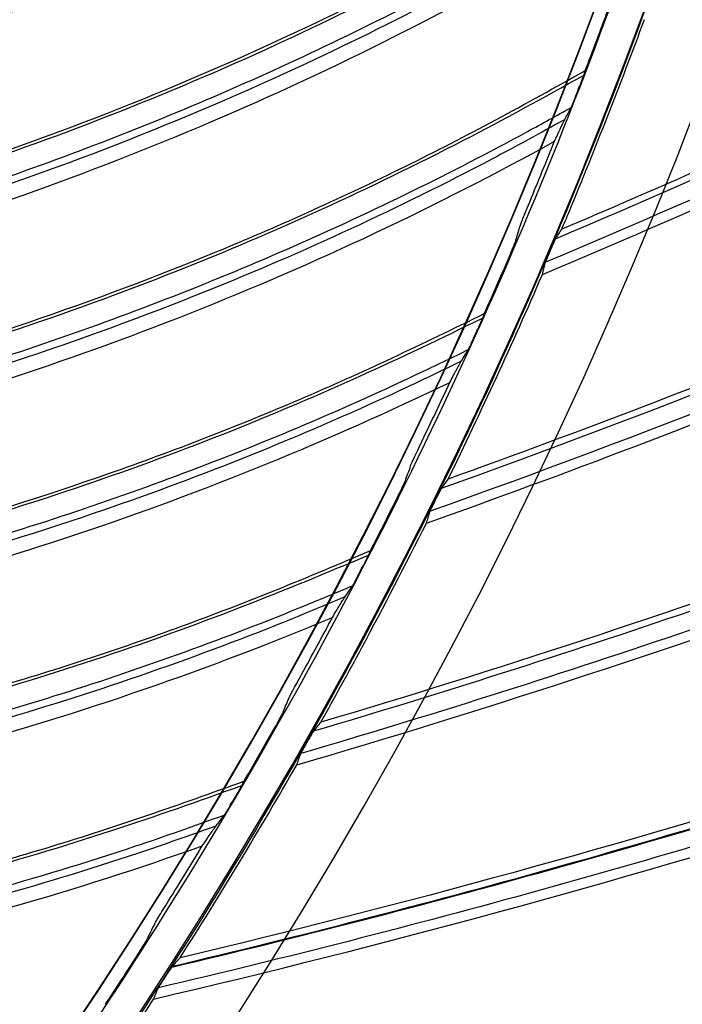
# Model space of a CAD drawing. Header units: centimetres. Extents: x 8435 to 34224, y 15581 to 23928.
# Tile 284 of 656: x 14735.24 to 14739.19, y 23612.09 to 23617.95. Entities that reach past the tile are written whole.
import ezdxf

# ---------------------------------------------------------------- set-up
doc = ezdxf.new("R2010")
doc.units = ezdxf.units.CM
doc.header["$LTSCALE"] = 0.2
doc.layers.add('1', color=7, linetype='Continuous', true_color=0xffffff)

# ---------------------------------------------------------------- blocks, each defined once
blk = doc.blocks.new('A$C992146fe')
at = {"layer": '1', "color": 0, "linetype": 'Continuous', "extrusion": (0, 0, -1)}
for radius in [59.146, 58.16, 57.606, 57.6]:
    blk.add_circle((-566.677, 326.301), radius, dxfattribs=at)
at = {"layer": '1', "color": 0, "linetype": 'Continuous'}
for centre, radius, start, end in [((575.15, 410.208), 115.75, 292.9392, 296.21606), ((579.841, 409.599), 115.75, 289.72483, 293.65494), ((584.491, 408.729), 115.75, 286.51065, 291.16507), ((584.491, 408.729), 115.962, 286.40185, 291.04816), ((566.657, 326.301), 65.216, 289.16485, 336.05151), ((589.085, 407.599), 115.759, 283.29133, 287.90484), ((589.085, 407.599), 115.75, 283.29637, 287.90484)]:
    blk.add_arc(centre, radius, start, end, dxfattribs=at)
at = {"layer": '1', "color": 0, "linetype": 'Continuous', "extrusion": (0, 0, -1)}
for centre, start, end in [((-575.15, 410.208), 243.82628, 247.16961), ((-579.841, 409.599), 246.38191, 250.38396), ((-589.085, 407.599), 252.19518, 256.81244)]:
    blk.add_arc(centre, 115.962, start, end, dxfattribs=at)
at = {"layer": '1', "color": 0, "linetype": 'Continuous'}
for centre, major_axis, ratio, start_param, end_param in [((566.707, 326.416), (26.015, 59.775), 0.999998, 4.477685, 4.704758), ((566.642, 326.266), (25.855, 59.409), 1, 4.479884, 4.657565)]:
    blk.add_ellipse(centre, major_axis=major_axis, ratio=ratio, start_param=start_param, end_param=end_param, dxfattribs=at)
for points, knots in [([(624.857, 326.301), (624.857, 328.223), (624.762, 330.138), (624.383, 333.958), (624.098, 335.86), (622.977, 341.462), (621.873, 345.087), (619.685, 350.361), (618.862, 352.1), (617.053, 355.475), (616.072, 357.106), (612.907, 361.834), (610.5, 364.768), (606.433, 368.83), (605.008, 370.119), (602.065, 372.53), (600.541, 373.658), (597.389, 375.762), (595.761, 376.737), (592.4, 378.533), (590.656, 379.357), (585.357, 381.547), (581.728, 382.644), (574.279, 384.124), (570.423, 384.503), (562.822, 384.498), (559.05, 384.127), (553.436, 383.011), (551.564, 382.542), (547.912, 381.432), (546.124, 380.791), (540.872, 378.614), (537.512, 376.823), (531.127, 372.556), (528.194, 370.144), (524.172, 366.123), (522.894, 364.715), (520.468, 361.762), (519.32, 360.213), (516.144, 355.459), (514.358, 352.117), (512.171, 346.846), (511.523, 345.038), (510.409, 341.37), (509.947, 339.523), (508.836, 333.94), (508.46, 330.166), (508.456, 324.423), (508.55, 322.501), (508.923, 318.712), (509.201, 316.836), (509.938, 313.119), (510.397, 311.278), (511.5, 307.633), (512.147, 305.818), (514.341, 300.515), (516.129, 297.171), (519.287, 292.434), (520.42, 290.902), (522.851, 287.935), (524.139, 286.513), (528.17, 282.478), (531.097, 280.071), (535.849, 276.887), (537.503, 275.893), (540.87, 274.09), (542.588, 273.277), (547.839, 271.097), (551.472, 269.985), (559.009, 268.478), (562.79, 268.106), (568.476, 268.098), (570.374, 268.188), (574.175, 268.557), (576.084, 268.838), (581.697, 269.948), (585.325, 271.045), (590.597, 273.218), (592.332, 274.034), (595.718, 275.839), (597.353, 276.817), (602.091, 279.975), (605.028, 282.374), (609.092, 286.424), (610.388, 287.85), (612.809, 290.791), (613.941, 292.314), (616.051, 295.461), (617.029, 297.086), (618.83, 300.439), (619.656, 302.175), (621.864, 307.483), (622.973, 311.125), (624.099, 316.741), (624.384, 318.646), (624.762, 322.463), (624.857, 324.379), (624.857, 326.301)], [0, 0, 0, 0, 0.015625, 0.015625, 0.03125, 0.03125, 0.0625, 0.0625, 0.078125, 0.078125, 0.09375, 0.09375, 0.125, 0.125, 0.140625, 0.140625, 0.15625, 0.15625, 0.171875, 0.171875, 0.1875, 0.1875, 0.21875, 0.21875, 0.25, 0.25, 0.28125, 0.28125, 0.296875, 0.296875, 0.3125, 0.3125, 0.34375, 0.34375, 0.375, 0.375, 0.390625, 0.390625, 0.40625, 0.40625, 0.4375, 0.4375, 0.453125, 0.453125, 0.46875, 0.46875, 0.5, 0.5, 0.515625, 0.515625, 0.53125, 0.53125, 0.546875, 0.546875, 0.5625, 0.5625, 0.59375, 0.59375, 0.609375, 0.609375, 0.625, 0.625, 0.65625, 0.65625, 0.671875, 0.671875, 0.6875, 0.6875, 0.71875, 0.71875, 0.75, 0.75, 0.765625, 0.765625, 0.78125, 0.78125, 0.8125, 0.8125, 0.828125, 0.828125, 0.84375, 0.84375, 0.875, 0.875, 0.890625, 0.890625, 0.90625, 0.90625, 0.921875, 0.921875, 0.9375, 0.9375, 0.96875, 0.96875, 0.984375, 0.984375, 1, 1, 1, 1]), ([(624.457, 326.301), (624.457, 324.392), (624.363, 322.49), (623.987, 318.698), (623.704, 316.807), (622.586, 311.229), (621.485, 307.612), (619.292, 302.341), (618.472, 300.616), (616.683, 297.287), (615.712, 295.673), (613.616, 292.547), (612.491, 291.035), (610.088, 288.114), (608.801, 286.698), (604.764, 282.676), (601.848, 280.293), (597.142, 277.157), (595.518, 276.185), (592.155, 274.394), (590.433, 273.583), (585.196, 271.424), (581.593, 270.335), (576.02, 269.233), (574.124, 268.954), (570.349, 268.587), (568.464, 268.498), (562.817, 268.506), (559.061, 268.875), (551.576, 270.373), (547.969, 271.476), (542.753, 273.642), (541.048, 274.449), (537.703, 276.24), (536.061, 277.227), (531.341, 280.388), (528.434, 282.779), (524.431, 286.787), (523.152, 288.199), (520.738, 291.145), (519.613, 292.667), (516.476, 297.371), (514.701, 300.693), (512.522, 305.959), (511.879, 307.761), (510.784, 311.382), (510.328, 313.21), (509.596, 316.901), (509.32, 318.764), (508.95, 322.527), (508.856, 324.436), (508.86, 330.139), (509.234, 333.888), (510.337, 339.432), (510.796, 341.267), (511.902, 344.909), (512.546, 346.705), (514.717, 351.939), (516.491, 355.258), (519.645, 359.98), (520.786, 361.518), (523.195, 364.451), (524.464, 365.849), (528.459, 369.842), (531.371, 372.238), (537.713, 376.476), (541.049, 378.255), (546.265, 380.417), (548.041, 381.053), (551.667, 382.155), (553.527, 382.621), (559.102, 383.73), (562.848, 384.098), (570.397, 384.103), (574.227, 383.727), (581.624, 382.256), (585.229, 381.167), (590.491, 378.992), (592.223, 378.174), (595.561, 376.39), (597.178, 375.422), (600.308, 373.333), (601.822, 372.212), (604.745, 369.818), (606.16, 368.538), (610.199, 364.503), (612.589, 361.59), (615.733, 356.894), (616.707, 355.275), (618.503, 351.923), (619.321, 350.195), (621.494, 344.958), (622.59, 341.358), (623.704, 335.794), (623.987, 333.905), (624.363, 330.112), (624.457, 328.209), (624.457, 326.301)], [0, 0, 0, 0, 0.015625, 0.015625, 0.03125, 0.03125, 0.0625, 0.0625, 0.078125, 0.078125, 0.09375, 0.09375, 0.109375, 0.109375, 0.125, 0.125, 0.15625, 0.15625, 0.171875, 0.171875, 0.1875, 0.1875, 0.21875, 0.21875, 0.234375, 0.234375, 0.25, 0.25, 0.28125, 0.28125, 0.3125, 0.3125, 0.328125, 0.328125, 0.34375, 0.34375, 0.375, 0.375, 0.390625, 0.390625, 0.40625, 0.40625, 0.4375, 0.4375, 0.453125, 0.453125, 0.46875, 0.46875, 0.484375, 0.484375, 0.5, 0.5, 0.53125, 0.53125, 0.546875, 0.546875, 0.5625, 0.5625, 0.59375, 0.59375, 0.609375, 0.609375, 0.625, 0.625, 0.65625, 0.65625, 0.6875, 0.6875, 0.703125, 0.703125, 0.71875, 0.71875, 0.75, 0.75, 0.78125, 0.78125, 0.8125, 0.8125, 0.828125, 0.828125, 0.84375, 0.84375, 0.859375, 0.859375, 0.875, 0.875, 0.90625, 0.90625, 0.921875, 0.921875, 0.9375, 0.9375, 0.96875, 0.96875, 0.984375, 0.984375, 1, 1, 1, 1]), ([(617.857, 326.301), (617.857, 329.683), (617.525, 333.009), (616.55, 337.917), (616.145, 339.539), (615.17, 342.756), (614.598, 344.354), (612.671, 349.005), (611.098, 351.945), (608.311, 356.12), (607.307, 357.476), (605.166, 360.085), (604.039, 361.327), (600.496, 364.869), (597.918, 366.989), (593.721, 369.796), (592.266, 370.668), (589.31, 372.247), (587.801, 372.961), (584.721, 374.237), (583.15, 374.801), (579.945, 375.775), (578.302, 376.187), (573.346, 377.174), (570.023, 377.499), (565.015, 377.502), (563.341, 377.421), (559.985, 377.092), (558.312, 376.844), (553.387, 375.864), (550.196, 374.898), (545.547, 372.976), (544.012, 372.251), (541.046, 370.666), (539.611, 369.806), (535.449, 367.027), (532.863, 364.911), (528.081, 360.135), (525.958, 357.543), (523.176, 353.385), (522.315, 351.953), (520.729, 348.992), (520.003, 347.457), (518.074, 342.804), (517.105, 339.612), (515.794, 333.053), (515.458, 329.66), (515.456, 322.977), (515.779, 319.657), (516.759, 314.707), (517.17, 313.061), (518.143, 309.851), (518.705, 308.279), (519.979, 305.197), (520.691, 303.688), (522.266, 300.734), (523.134, 299.283), (525.942, 295.075), (528.06, 292.495), (531.597, 288.951), (532.837, 287.824), (535.439, 285.684), (536.799, 284.675), (540.975, 281.881), (543.914, 280.307), (548.557, 278.378), (550.153, 277.804), (553.374, 276.825), (554.997, 276.418), (559.906, 275.438), (563.229, 275.104), (569.981, 275.097), (573.323, 275.427), (578.23, 276.398), (579.851, 276.801), (583.064, 277.772), (584.663, 278.342), (589.322, 280.268), (592.265, 281.838), (597.829, 285.546), (600.467, 287.706), (605.198, 292.43), (607.318, 295.005), (610.125, 299.193), (610.999, 300.648), (612.584, 303.607), (613.299, 305.116), (615.218, 309.736), (616.2, 312.946), (617.525, 319.571), (617.857, 322.918), (617.857, 326.301)], [0, 0, 0, 0, 0.03125, 0.03125, 0.046875, 0.046875, 0.0625, 0.0625, 0.09375, 0.09375, 0.109375, 0.109375, 0.125, 0.125, 0.15625, 0.15625, 0.171875, 0.171875, 0.1875, 0.1875, 0.203125, 0.203125, 0.21875, 0.21875, 0.25, 0.25, 0.265625, 0.265625, 0.28125, 0.28125, 0.3125, 0.3125, 0.328125, 0.328125, 0.34375, 0.34375, 0.375, 0.375, 0.40625, 0.40625, 0.421875, 0.421875, 0.4375, 0.4375, 0.46875, 0.46875, 0.5, 0.5, 0.53125, 0.53125, 0.546875, 0.546875, 0.5625, 0.5625, 0.578125, 0.578125, 0.59375, 0.59375, 0.625, 0.625, 0.640625, 0.640625, 0.65625, 0.65625, 0.6875, 0.6875, 0.703125, 0.703125, 0.71875, 0.71875, 0.75, 0.75, 0.78125, 0.78125, 0.796875, 0.796875, 0.8125, 0.8125, 0.84375, 0.84375, 0.875, 0.875, 0.90625, 0.90625, 0.921875, 0.921875, 0.9375, 0.9375, 0.96875, 0.96875, 1, 1, 1, 1]), ([(617.457, 326.301), (617.457, 322.944), (617.128, 319.623), (615.813, 313.05), (614.839, 309.865), (612.935, 305.282), (612.225, 303.784), (610.653, 300.849), (609.785, 299.405), (607, 295.249), (604.897, 292.694), (600.203, 288.008), (597.585, 285.864), (592.065, 282.186), (589.145, 280.627), (584.523, 278.717), (582.936, 278.151), (579.748, 277.188), (578.139, 276.788), (573.27, 275.824), (569.955, 275.497), (563.256, 275.504), (559.959, 275.836), (555.088, 276.808), (553.477, 277.212), (550.282, 278.183), (548.698, 278.752), (544.092, 280.666), (541.176, 282.228), (537.032, 285), (535.683, 286.001), (533.101, 288.125), (531.871, 289.242), (528.362, 292.759), (526.26, 295.319), (523.474, 299.494), (522.613, 300.934), (521.05, 303.865), (520.344, 305.362), (519.08, 308.42), (518.522, 309.98), (517.557, 313.164), (517.149, 314.798), (516.176, 319.709), (515.856, 323.004), (515.858, 329.634), (516.192, 333.001), (517.492, 339.508), (518.453, 342.675), (520.367, 347.292), (521.088, 348.815), (522.661, 351.752), (523.515, 353.174), (526.276, 357.299), (528.383, 359.87), (533.127, 364.61), (535.693, 366.709), (539.822, 369.466), (541.246, 370.32), (544.189, 371.892), (545.712, 372.611), (550.324, 374.518), (553.491, 375.477), (558.378, 376.449), (560.037, 376.695), (563.367, 377.022), (565.028, 377.102), (569.997, 377.099), (573.293, 376.776), (578.211, 375.798), (579.841, 375.388), (583.021, 374.422), (584.58, 373.863), (587.636, 372.596), (589.134, 371.888), (592.066, 370.321), (593.509, 369.456), (597.674, 366.671), (600.231, 364.568), (603.747, 361.053), (604.865, 359.821), (606.989, 357.232), (607.986, 355.887), (610.751, 351.745), (612.311, 348.827), (614.224, 344.213), (614.791, 342.627), (615.758, 339.436), (616.16, 337.826), (617.128, 332.957), (617.457, 329.657), (617.457, 326.301)], [0, 0, 0, 0, 0.03125, 0.03125, 0.0625, 0.0625, 0.078125, 0.078125, 0.09375, 0.09375, 0.125, 0.125, 0.15625, 0.15625, 0.1875, 0.1875, 0.203125, 0.203125, 0.21875, 0.21875, 0.25, 0.25, 0.28125, 0.28125, 0.296875, 0.296875, 0.3125, 0.3125, 0.34375, 0.34375, 0.359375, 0.359375, 0.375, 0.375, 0.40625, 0.40625, 0.421875, 0.421875, 0.4375, 0.4375, 0.453125, 0.453125, 0.46875, 0.46875, 0.5, 0.5, 0.53125, 0.53125, 0.5625, 0.5625, 0.578125, 0.578125, 0.59375, 0.59375, 0.625, 0.625, 0.65625, 0.65625, 0.671875, 0.671875, 0.6875, 0.6875, 0.71875, 0.71875, 0.734375, 0.734375, 0.75, 0.75, 0.78125, 0.78125, 0.796875, 0.796875, 0.8125, 0.8125, 0.828125, 0.828125, 0.84375, 0.84375, 0.875, 0.875, 0.890625, 0.890625, 0.90625, 0.90625, 0.9375, 0.9375, 0.953125, 0.953125, 0.96875, 0.96875, 1, 1, 1, 1]), ([(612.924, 304.35), (614.291, 304.796), (615.632, 305.321), (618.072, 306.443), (619.18, 307.023), (620.722, 307.932), (621.183, 308.217), (621.641, 308.507)], [0, 0, 0, 0, 0.445282, 0.445282, 0.832131, 0.832131, 1, 1, 1, 1]), ([(612.951, 304.395), (614.472, 304.894), (615.965, 305.491), (618.16, 306.541), (618.878, 306.914), (620.286, 307.706), (620.973, 308.13), (621.655, 308.563)], [0, 0, 0, 0, 0.5, 0.5, 0.75, 0.75, 1, 1, 1, 1]), ([(612.767, 304.02), (613.195, 304.157), (613.621, 304.302), (614.53, 304.628), (615.012, 304.813), (615.968, 305.201), (616.443, 305.406), (617.382, 305.833), (617.848, 306.057), (618.769, 306.523), (619.225, 306.766), (620.126, 307.271), (620.571, 307.532), (621.178, 307.906), (621.346, 308.011), (621.513, 308.115)], [0, 0, 0, 0, 0.139239, 0.139239, 0.299175, 0.299175, 0.459111, 0.459111, 0.619048, 0.619048, 0.778986, 0.778986, 0.938924, 0.938924, 1, 1, 1, 1]), ([(621.445, 307.969), (621.167, 307.794), (620.887, 307.62), (619.533, 306.811), (618.429, 306.225), (615.82, 305.007), (614.294, 304.411), (612.737, 303.917)], [0, 0, 0, 0, 0.102533, 0.102533, 0.491054, 0.491054, 1, 1, 1, 1]), ([(620.942, 306.507), (620.941, 306.502), (620.939, 306.493), (620.93, 306.468), (620.924, 306.45), (620.907, 306.4), (620.895, 306.366), (620.869, 306.294), (620.855, 306.256), (620.841, 306.217)], [0, 0, 0, 0, 0.160718, 0.160718, 0.363366, 0.363366, 0.671894, 0.671894, 1, 1, 1, 1]), ([(620.336, 303.724), (620.366, 303.793), (620.395, 303.862), (620.739, 304.69), (621.037, 305.453), (621.32, 306.22)], [0, 0, 0, 0, 0.083729, 0.083729, 1, 1, 1, 1]), ([(611.697, 301.921), (613.243, 302.336), (614.766, 302.852), (617.014, 303.781), (617.751, 304.115), (619.2, 304.83), (619.909, 305.215), (620.613, 305.611)], [0, 0, 0, 0, 0.5, 0.5, 0.75, 0.75, 1, 1, 1, 1]), ([(620.606, 305.585), (620.606, 305.582), (620.604, 305.578), (620.6, 305.565), (620.597, 305.556), (620.588, 305.532), (620.582, 305.515), (620.567, 305.477), (620.558, 305.454), (620.55, 305.431)], [0, 0, 0, 0, 0.152585, 0.152585, 0.344376, 0.344376, 0.635082, 0.635082, 1, 1, 1, 1]), ([(611.668, 301.877), (613.057, 302.248), (614.424, 302.7), (616.921, 303.689), (618.059, 304.208), (619.648, 305.032), (620.124, 305.292), (620.596, 305.556)], [0, 0, 0, 0, 0.445321, 0.445321, 0.832197, 0.832197, 1, 1, 1, 1]), ([(620.498, 305.297), (620.501, 305.306), (620.505, 305.315), (620.516, 305.345), (620.525, 305.366), (620.538, 305.402), (620.544, 305.417), (620.55, 305.431)], [0, 0, 0, 0, 0.203294, 0.203294, 0.674817, 0.674817, 1, 1, 1, 1]), ([(620.498, 305.297), (620.488, 305.273), (620.478, 305.248), (620.464, 305.213), (620.46, 305.202), (620.452, 305.184), (620.449, 305.177), (620.445, 305.167), (620.443, 305.163), (620.442, 305.161), (620.442, 305.16), (620.442, 305.16)], [0, 0, 0, 0, 0.438239, 0.438239, 0.662428, 0.662428, 0.838727, 0.838727, 0.972361, 0.972361, 1, 1, 1, 1]), ([(611.493, 301.557), (611.928, 301.67), (612.361, 301.791), (613.286, 302.068), (613.778, 302.226), (614.754, 302.563), (615.239, 302.741), (616.2, 303.117), (616.677, 303.315), (617.622, 303.731), (618.09, 303.949), (619.017, 304.404), (619.476, 304.641), (620.102, 304.982), (620.275, 305.076), (620.447, 305.172)], [0, 0, 0, 0, 0.13926, 0.13926, 0.299208, 0.299208, 0.459155, 0.459155, 0.619103, 0.619103, 0.779053, 0.779053, 0.939002, 0.939002, 1, 1, 1, 1]), ([(620.372, 305.03), (620.084, 304.87), (619.796, 304.712), (618.4, 303.977), (617.266, 303.452), (614.595, 302.377), (613.039, 301.864), (611.457, 301.455)], [0, 0, 0, 0, 0.102462, 0.102462, 0.491008, 0.491008, 1, 1, 1, 1]), ([(620.25, 304.771), (620.274, 304.824), (620.297, 304.874), (620.336, 304.959), (620.354, 304.994), (620.368, 305.022)], [0, 0, 0, 0, 0.495476, 0.495476, 1, 1, 1, 1]), ([(619.845, 303.774), (619.846, 303.779), (619.849, 303.787), (619.859, 303.812), (619.866, 303.83), (619.885, 303.878), (619.898, 303.911), (619.927, 303.982), (619.943, 304.02), (619.959, 304.058)], [0, 0, 0, 0, 0.161222, 0.161222, 0.364307, 0.364307, 0.672745, 0.672745, 1, 1, 1, 1]), ([(619.791, 303.596), (619.789, 303.592), (619.786, 303.583), (619.776, 303.558), (619.769, 303.541), (619.75, 303.492), (619.736, 303.459), (619.706, 303.389), (619.69, 303.35), (619.674, 303.313)], [0, 0, 0, 0, 0.160737, 0.160737, 0.363397, 0.363397, 0.671903, 0.671903, 1, 1, 1, 1]), ([(620.201, 303.468), (620.21, 303.489), (620.219, 303.511), (620.234, 303.545), (620.24, 303.56), (620.25, 303.581), (620.254, 303.59), (620.259, 303.601), (620.261, 303.605), (620.263, 303.609), (620.264, 303.61), (620.264, 303.611)], [0, 0, 0, 0, 0.352988, 0.352988, 0.610718, 0.610718, 0.793374, 0.793374, 0.932725, 0.932725, 1, 1, 1, 1]), ([(620.188, 303.438), (620.189, 303.44), (620.19, 303.443), (620.192, 303.447), (620.192, 303.448), (620.193, 303.45), (620.194, 303.452), (620.195, 303.454), (620.196, 303.455), (620.197, 303.458), (620.197, 303.459), (620.198, 303.462), (620.199, 303.463), (620.2, 303.465), (620.2, 303.467), (620.201, 303.468)], [0, 0, 0, 0, 0.25, 0.25, 0.375, 0.375, 0.5, 0.5, 0.625, 0.625, 0.75, 0.75, 0.875, 0.875, 1, 1, 1, 1]), ([(620.139, 303.318), (620.139, 303.319), (620.14, 303.322), (620.144, 303.331), (620.146, 303.337), (620.152, 303.352), (620.157, 303.364), (620.169, 303.392), (620.176, 303.41), (620.185, 303.431), (620.187, 303.435), (620.188, 303.438)], [0, 0, 0, 0, 0.166581, 0.166581, 0.331256, 0.331256, 0.583776, 0.583776, 0.937412, 0.937412, 1, 1, 1, 1]), ([(620.107, 303.187), (620.11, 303.198), (620.113, 303.208), (620.117, 303.225), (620.118, 303.23), (620.121, 303.241), (620.122, 303.247), (620.124, 303.258), (620.126, 303.263), (620.128, 303.274), (620.13, 303.279), (620.132, 303.29), (620.134, 303.296), (620.136, 303.307), (620.138, 303.312), (620.139, 303.318)], [0, 0, 0, 0, 0.25, 0.25, 0.375, 0.375, 0.5, 0.5, 0.625, 0.625, 0.75, 0.75, 0.875, 0.875, 1, 1, 1, 1]), ([(610.28, 299.476), (611.686, 299.772), (613.076, 300.149), (615.623, 301.001), (616.788, 301.457), (618.419, 302.194), (618.908, 302.428), (619.394, 302.666)], [0, 0, 0, 0, 0.445354, 0.445354, 0.832235, 0.832235, 1, 1, 1, 1]), ([(610.311, 299.518), (611.877, 299.849), (613.425, 300.282), (615.721, 301.088), (616.475, 301.381), (617.96, 302.016), (618.689, 302.363), (619.414, 302.72)], [0, 0, 0, 0, 0.5, 0.5, 0.75, 0.75, 1, 1, 1, 1]), ([(619.405, 302.694), (619.405, 302.692), (619.403, 302.687), (619.398, 302.675), (619.394, 302.666), (619.384, 302.643), (619.377, 302.626), (619.36, 302.588), (619.35, 302.566), (619.341, 302.544)], [0, 0, 0, 0, 0.152598, 0.152598, 0.344398, 0.344398, 0.635092, 0.635092, 1, 1, 1, 1]), ([(619.281, 302.413), (619.285, 302.422), (619.289, 302.43), (619.303, 302.46), (619.312, 302.481), (619.328, 302.516), (619.334, 302.53), (619.341, 302.544)], [0, 0, 0, 0, 0.203292, 0.203292, 0.674817, 0.674817, 1, 1, 1, 1]), ([(619.281, 302.413), (619.27, 302.389), (619.259, 302.365), (619.244, 302.331), (619.238, 302.32), (619.23, 302.303), (619.226, 302.295), (619.222, 302.286), (619.22, 302.282), (619.218, 302.28), (619.218, 302.279), (619.218, 302.279)], [0, 0, 0, 0, 0.438184, 0.438184, 0.662402, 0.662402, 0.838709, 0.838709, 0.97236, 0.97236, 1, 1, 1, 1]), ([(610.087, 299.166), (610.528, 299.255), (610.967, 299.353), (611.906, 299.579), (612.405, 299.711), (613.398, 299.994), (613.892, 300.145), (614.872, 300.469), (615.359, 300.641), (616.325, 301.005), (616.805, 301.197), (617.755, 301.601), (618.226, 301.813), (618.87, 302.119), (619.047, 302.205), (619.224, 302.291)], [0, 0, 0, 0, 0.13928, 0.13928, 0.29923, 0.29923, 0.45918, 0.45918, 0.619132, 0.619132, 0.779083, 0.779083, 0.939035, 0.939035, 1, 1, 1, 1]), ([(619.144, 302.157), (619.158, 302.181), (619.172, 302.204), (619.197, 302.245), (619.208, 302.262), (619.218, 302.279)], [0, 0, 0, 0, 0.574879, 0.574879, 1, 1, 1, 1]), ([(619.141, 302.153), (618.845, 302.008), (618.549, 301.866), (617.116, 301.209), (615.955, 300.745), (613.229, 299.816), (611.648, 299.389), (610.046, 299.066)], [0, 0, 0, 0, 0.102416, 0.102416, 0.490976, 0.490976, 1, 1, 1, 1]), ([(619.005, 301.901), (619.033, 301.955), (619.06, 302.006), (619.096, 302.073), (619.108, 302.095), (619.125, 302.126), (619.131, 302.136), (619.137, 302.145)], [0, 0, 0, 0, 0.517279, 0.517279, 0.825009, 0.825009, 1, 1, 1, 1]), ([(618.547, 300.928), (618.548, 300.932), (618.552, 300.941), (618.563, 300.965), (618.571, 300.982), (618.593, 301.029), (618.608, 301.062), (618.641, 301.13), (618.658, 301.168), (618.676, 301.205)], [0, 0, 0, 0, 0.161232, 0.161232, 0.364319, 0.364319, 0.672734, 0.672734, 1, 1, 1, 1]), ([(618.483, 300.753), (618.482, 300.749), (618.478, 300.74), (618.467, 300.716), (618.459, 300.698), (618.437, 300.651), (618.421, 300.619), (618.388, 300.55), (618.37, 300.513), (618.351, 300.476)], [0, 0, 0, 0, 0.160761, 0.160761, 0.363439, 0.363439, 0.671932, 0.671932, 1, 1, 1, 1]), ([(618.836, 300.502), (618.846, 300.522), (618.857, 300.543), (618.874, 300.577), (618.881, 300.591), (618.892, 300.612), (618.896, 300.62), (618.902, 300.631), (618.904, 300.636), (618.906, 300.639), (618.907, 300.64), (618.907, 300.641)], [0, 0, 0, 0, 0.352932, 0.352932, 0.610674, 0.610674, 0.793347, 0.793347, 0.932717, 0.932717, 1, 1, 1, 1]), ([(618.766, 300.355), (618.766, 300.356), (618.768, 300.359), (618.772, 300.368), (618.774, 300.373), (618.781, 300.389), (618.787, 300.4), (618.8, 300.428), (618.808, 300.445), (618.819, 300.466), (618.82, 300.469), (618.822, 300.472)], [0, 0, 0, 0, 0.166603, 0.166603, 0.331302, 0.331302, 0.583824, 0.583824, 0.93742, 0.93742, 1, 1, 1, 1]), ([(618.822, 300.472), (618.823, 300.475), (618.824, 300.477), (618.826, 300.481), (618.827, 300.482), (618.828, 300.485), (618.828, 300.486), (618.83, 300.488), (618.83, 300.489), (618.831, 300.492), (618.832, 300.493), (618.833, 300.496), (618.834, 300.497), (618.835, 300.499), (618.836, 300.5), (618.836, 300.502)], [0, 0, 0, 0, 0.25, 0.25, 0.375, 0.375, 0.5, 0.5, 0.625, 0.625, 0.75, 0.75, 0.875, 0.875, 1, 1, 1, 1]), ([(618.727, 300.226), (618.73, 300.237), (618.734, 300.247), (618.738, 300.264), (618.74, 300.269), (618.743, 300.28), (618.745, 300.285), (618.748, 300.296), (618.75, 300.301), (618.753, 300.312), (618.755, 300.317), (618.758, 300.328), (618.76, 300.334), (618.763, 300.344), (618.764, 300.35), (618.766, 300.355)], [0, 0, 0, 0, 0.25, 0.25, 0.375, 0.375, 0.5, 0.5, 0.625, 0.625, 0.75, 0.75, 0.875, 0.875, 1, 1, 1, 1]), ([(617.471, 297.856), (617.636, 298.151), (617.799, 298.448), (618.222, 299.235), (618.478, 299.728), (618.727, 300.226)], [0, 0, 0, 0, 0.379356, 0.379356, 1, 1, 1, 1]), ([(608.764, 297.154), (610.184, 297.373), (611.592, 297.674), (614.182, 298.387), (615.369, 298.78), (617.038, 299.427), (617.538, 299.634), (618.037, 299.845)], [0, 0, 0, 0, 0.445335, 0.445335, 0.832231, 0.832231, 1, 1, 1, 1]), ([(608.797, 297.194), (610.381, 297.441), (611.952, 297.789), (614.286, 298.469), (615.055, 298.721), (616.571, 299.275), (617.318, 299.581), (618.06, 299.898)], [0, 0, 0, 0, 0.5, 0.5, 0.75, 0.75, 1, 1, 1, 1]), ([(618.05, 299.873), (618.049, 299.871), (618.047, 299.866), (618.042, 299.854), (618.037, 299.846), (618.026, 299.823), (618.018, 299.807), (617.999, 299.77), (617.988, 299.748), (617.977, 299.727)], [0, 0, 0, 0, 0.152623, 0.152623, 0.34444, 0.34444, 0.635109, 0.635109, 1, 1, 1, 1]), ([(617.911, 299.599), (617.915, 299.607), (617.92, 299.616), (617.935, 299.645), (617.945, 299.665), (617.963, 299.699), (617.97, 299.713), (617.977, 299.727)], [0, 0, 0, 0, 0.203298, 0.203298, 0.674819, 0.674819, 1, 1, 1, 1]), ([(617.911, 299.599), (617.899, 299.576), (617.886, 299.552), (617.869, 299.519), (617.863, 299.509), (617.854, 299.492), (617.85, 299.485), (617.844, 299.475), (617.843, 299.472), (617.841, 299.469), (617.841, 299.469), (617.841, 299.469)], [0, 0, 0, 0, 0.438085, 0.438085, 0.662358, 0.662358, 0.838679, 0.838679, 0.972358, 0.972358, 1, 1, 1, 1]), ([(608.555, 296.854), (609, 296.92), (609.443, 296.993), (610.393, 297.169), (610.899, 297.273), (611.905, 297.502), (612.407, 297.626), (613.403, 297.896), (613.899, 298.042), (614.883, 298.353), (615.372, 298.519), (616.343, 298.871), (616.824, 299.057), (617.484, 299.328), (617.666, 299.404), (617.847, 299.48)], [0, 0, 0, 0, 0.139246, 0.139246, 0.299199, 0.299199, 0.459152, 0.459152, 0.619107, 0.619107, 0.779062, 0.779062, 0.939017, 0.939017, 1, 1, 1, 1]), ([(617.76, 299.351), (617.776, 299.374), (617.791, 299.396), (617.818, 299.436), (617.829, 299.452), (617.841, 299.469)], [0, 0, 0, 0, 0.574875, 0.574875, 1, 1, 1, 1]), ([(617.757, 299.347), (617.454, 299.219), (617.15, 299.093), (615.683, 298.514), (614.499, 298.114), (611.727, 297.334), (610.126, 296.993), (608.509, 296.757)], [0, 0, 0, 0, 0.102438, 0.102438, 0.491005, 0.491005, 1, 1, 1, 1]), ([(617.608, 299.103), (617.639, 299.155), (617.668, 299.204), (617.708, 299.269), (617.721, 299.291), (617.74, 299.321), (617.746, 299.331), (617.752, 299.339)], [0, 0, 0, 0, 0.517275, 0.517275, 0.825008, 0.825008, 1, 1, 1, 1]), ([(617.097, 298.156), (617.099, 298.16), (617.103, 298.168), (617.115, 298.192), (617.124, 298.209), (617.149, 298.255), (617.166, 298.286), (617.202, 298.353), (617.222, 298.389), (617.241, 298.425)], [0, 0, 0, 0, 0.161229, 0.161229, 0.364317, 0.364317, 0.672738, 0.672738, 1, 1, 1, 1]), ([(617.024, 297.985), (617.023, 297.98), (617.018, 297.972), (617.006, 297.948), (616.997, 297.932), (616.973, 297.886), (616.955, 297.854), (616.918, 297.787), (616.898, 297.751), (616.877, 297.715)], [0, 0, 0, 0, 0.160753, 0.160753, 0.363425, 0.363425, 0.671921, 0.671921, 1, 1, 1, 1]), ([(617.308, 297.617), (617.319, 297.637), (617.331, 297.657), (617.35, 297.69), (617.357, 297.703), (617.369, 297.724), (617.374, 297.732), (617.381, 297.743), (617.383, 297.746), (617.386, 297.75), (617.386, 297.751), (617.387, 297.752)], [0, 0, 0, 0, 0.35295, 0.35295, 0.610688, 0.610688, 0.793355, 0.793355, 0.93272, 0.93272, 1, 1, 1, 1]), ([(617.23, 297.474), (617.23, 297.475), (617.231, 297.479), (617.236, 297.487), (617.238, 297.492), (617.247, 297.507), (617.252, 297.518), (617.267, 297.545), (617.277, 297.562), (617.288, 297.582), (617.29, 297.585), (617.292, 297.588)], [0, 0, 0, 0, 0.166596, 0.166596, 0.331287, 0.331287, 0.583808, 0.583808, 0.937418, 0.937418, 1, 1, 1, 1]), ([(617.292, 297.588), (617.293, 297.591), (617.294, 297.593), (617.296, 297.596), (617.297, 297.598), (617.298, 297.6), (617.299, 297.601), (617.3, 297.604), (617.301, 297.605), (617.302, 297.607), (617.303, 297.608), (617.304, 297.611), (617.305, 297.612), (617.306, 297.614), (617.307, 297.615), (617.308, 297.617)], [0, 0, 0, 0, 0.25, 0.25, 0.375, 0.375, 0.5, 0.5, 0.625, 0.625, 0.75, 0.75, 0.875, 0.875, 1, 1, 1, 1]), ([(617.183, 297.347), (617.187, 297.358), (617.191, 297.369), (617.197, 297.384), (617.199, 297.39), (617.203, 297.4), (617.205, 297.406), (617.208, 297.416), (617.21, 297.421), (617.214, 297.432), (617.216, 297.437), (617.22, 297.448), (617.222, 297.453), (617.226, 297.464), (617.228, 297.469), (617.23, 297.474)], [0, 0, 0, 0, 0.25, 0.25, 0.375, 0.375, 0.5, 0.5, 0.625, 0.625, 0.75, 0.75, 0.875, 0.875, 1, 1, 1, 1]), ([(607.16, 294.956), (608.752, 295.116), (610.339, 295.378), (612.708, 295.931), (613.489, 296.141), (615.034, 296.612), (615.797, 296.878), (616.555, 297.154)], [0, 0, 0, 0, 0.5, 0.5, 0.75, 0.75, 1, 1, 1, 1]), ([(616.544, 297.129), (616.543, 297.127), (616.541, 297.123), (616.535, 297.111), (616.53, 297.103), (616.517, 297.081), (616.509, 297.065), (616.488, 297.029), (616.476, 297.008), (616.463, 296.987)], [0, 0, 0, 0, 0.152613, 0.152613, 0.344422, 0.344422, 0.635101, 0.635101, 1, 1, 1, 1]), ([(607.125, 294.917), (608.555, 295.059), (609.977, 295.283), (612.602, 295.855), (613.806, 296.182), (615.509, 296.739), (616.02, 296.918), (616.529, 297.103)], [0, 0, 0, 0, 0.445136, 0.445136, 0.832129, 0.832129, 1, 1, 1, 1]), ([(616.39, 296.863), (616.395, 296.872), (616.4, 296.88), (616.417, 296.908), (616.428, 296.927), (616.448, 296.96), (616.455, 296.974), (616.463, 296.987)], [0, 0, 0, 0, 0.203306, 0.203306, 0.674818, 0.674818, 1, 1, 1, 1]), ([(616.39, 296.863), (616.377, 296.841), (616.363, 296.818), (616.344, 296.786), (616.338, 296.776), (616.327, 296.759), (616.323, 296.753), (616.317, 296.743), (616.315, 296.74), (616.313, 296.738), (616.313, 296.737), (616.313, 296.737)], [0, 0, 0, 0, 0.438129, 0.438129, 0.662378, 0.662378, 0.838692, 0.838692, 0.972359, 0.972359, 1, 1, 1, 1]), ([(606.9, 294.629), (608.506, 294.778), (610.102, 295.03), (612.888, 295.656), (614.089, 295.99), (615.622, 296.5), (615.973, 296.625), (616.322, 296.751)], [0, 0, 0, 0, 0.499344, 0.499344, 0.884759, 0.884759, 1, 1, 1, 1]), ([(616.226, 296.624), (616.243, 296.646), (616.259, 296.668), (616.288, 296.705), (616.301, 296.721), (616.313, 296.737)], [0, 0, 0, 0, 0.574876, 0.574876, 1, 1, 1, 1]), ([(616.223, 296.62), (615.913, 296.508), (615.603, 296.399), (614.107, 295.9), (612.903, 295.565), (610.093, 294.936), (608.476, 294.683), (606.848, 294.535)], [0, 0, 0, 0, 0.102467, 0.102467, 0.491048, 0.491048, 1, 1, 1, 1]), ([(616.06, 296.384), (616.094, 296.435), (616.126, 296.482), (616.169, 296.545), (616.184, 296.566), (616.204, 296.595), (616.211, 296.604), (616.218, 296.613)], [0, 0, 0, 0, 0.517277, 0.517277, 0.825008, 0.825008, 1, 1, 1, 1]), ([(615.5, 295.466), (615.502, 295.47), (615.506, 295.479), (615.52, 295.502), (615.529, 295.518), (615.556, 295.562), (615.575, 295.593), (615.615, 295.658), (615.636, 295.693), (615.658, 295.728)], [0, 0, 0, 0, 0.161223, 0.161223, 0.364307, 0.364307, 0.672735, 0.672735, 1, 1, 1, 1]), ([(615.418, 295.3), (615.416, 295.295), (615.411, 295.287), (615.397, 295.264), (615.388, 295.248), (615.36, 295.203), (615.341, 295.173), (615.301, 295.108), (615.279, 295.073), (615.256, 295.038)], [0, 0, 0, 0, 0.160746, 0.160746, 0.363412, 0.363412, 0.671915, 0.671915, 1, 1, 1, 1]), ([(615.62, 294.822), (615.632, 294.841), (615.645, 294.861), (615.666, 294.893), (615.674, 294.906), (615.687, 294.925), (615.692, 294.933), (615.7, 294.943), (615.702, 294.947), (615.705, 294.951), (615.706, 294.952), (615.706, 294.952)], [0, 0, 0, 0, 0.352972, 0.352972, 0.610707, 0.610707, 0.793367, 0.793367, 0.932723, 0.932723, 1, 1, 1, 1]), ([(615.534, 294.684), (615.534, 294.685), (615.536, 294.688), (615.54, 294.696), (615.544, 294.701), (615.552, 294.716), (615.559, 294.726), (615.575, 294.752), (615.586, 294.769), (615.598, 294.788), (615.6, 294.791), (615.602, 294.794)], [0, 0, 0, 0, 0.166588, 0.166588, 0.331271, 0.331271, 0.583791, 0.583791, 0.937414, 0.937414, 1, 1, 1, 1]), ([(615.602, 294.794), (615.604, 294.797), (615.605, 294.799), (615.607, 294.802), (615.608, 294.803), (615.609, 294.806), (615.61, 294.807), (615.612, 294.809), (615.612, 294.81), (615.614, 294.813), (615.615, 294.814), (615.616, 294.816), (615.617, 294.817), (615.618, 294.819), (615.619, 294.821), (615.62, 294.822)], [0, 0, 0, 0, 0.25, 0.25, 0.375, 0.375, 0.5, 0.5, 0.625, 0.625, 0.75, 0.75, 0.875, 0.875, 1, 1, 1, 1]), ([(615.48, 294.56), (615.485, 294.57), (615.489, 294.581), (615.496, 294.596), (615.498, 294.601), (615.503, 294.612), (615.505, 294.617), (615.509, 294.627), (615.511, 294.632), (615.516, 294.643), (615.518, 294.648), (615.523, 294.658), (615.525, 294.663), (615.529, 294.674), (615.531, 294.679), (615.534, 294.684)], [0, 0, 0, 0, 0.25, 0.25, 0.375, 0.375, 0.5, 0.5, 0.625, 0.625, 0.75, 0.75, 0.875, 0.875, 1, 1, 1, 1]), ([(613.967, 292.345), (614.327, 292.848), (614.68, 293.355), (615.178, 294.098), (615.33, 294.328), (615.48, 294.56)], [0, 0, 0, 0, 0.691118, 0.691118, 1, 1, 1, 1])]:
    blk.add_open_spline(points, degree=3, knots=knots, dxfattribs=at)
for points in [[(612.652, 303.704), (615.7, 304.663), (618.629, 306.009), (621.337, 307.704)], [(620.841, 306.217), (620.766, 306.014), (620.69, 305.812), (620.613, 305.611)], [(620.606, 305.585), (620.609, 305.593), (620.611, 305.602), (620.613, 305.611)], [(623.657, 305.195), (622.561, 304.689), (621.454, 304.198), (620.336, 303.724)], [(620.374, 305.035), (620.397, 305.076), (620.419, 305.118), (620.442, 305.16)], [(620.374, 305.035), (620.372, 305.031), (620.37, 305.027), (620.368, 305.022)], [(611.361, 301.247), (614.452, 302.038), (617.454, 303.225), (620.25, 304.771)], [(619.959, 304.058), (620.057, 304.295), (620.154, 304.533), (620.25, 304.771)], [(620.107, 303.187), (621.302, 303.689), (622.486, 304.209), (623.657, 304.748)], [(619.791, 303.596), (619.809, 303.656), (619.827, 303.715), (619.845, 303.774)], [(620.264, 303.611), (620.288, 303.649), (620.312, 303.686), (620.336, 303.724)], [(619.674, 303.313), (619.588, 303.115), (619.501, 302.917), (619.414, 302.72)], [(618.986, 300.75), (619.378, 301.552), (619.752, 302.365), (620.107, 303.187)], [(619.405, 302.694), (619.408, 302.703), (619.411, 302.711), (619.414, 302.72)], [(623.657, 302.545), (622.118, 301.914), (620.561, 301.316), (618.986, 300.75)], [(618.727, 300.226), (620.39, 300.817), (622.034, 301.444), (623.657, 302.106)], [(619.144, 302.157), (619.142, 302.154), (619.139, 302.15), (619.137, 302.145)], [(609.939, 298.864), (613.068, 299.486), (616.13, 300.509), (619.005, 301.901)], [(618.676, 301.205), (618.787, 301.436), (618.897, 301.668), (619.005, 301.901)], [(618.483, 300.753), (618.505, 300.811), (618.526, 300.869), (618.547, 300.928)], [(618.907, 300.641), (618.934, 300.677), (618.96, 300.713), (618.986, 300.75)], [(618.351, 300.476), (618.255, 300.283), (618.158, 300.09), (618.06, 299.898)], [(623.657, 299.887), (621.622, 299.155), (619.56, 298.477), (617.471, 297.856)], [(618.05, 299.873), (618.053, 299.881), (618.056, 299.89), (618.06, 299.898)], [(617.183, 297.347), (619.371, 297.99), (621.529, 298.693), (623.657, 299.456)], [(617.76, 299.351), (617.758, 299.348), (617.755, 299.344), (617.752, 299.339)], [(608.391, 296.561), (611.548, 297.013), (614.662, 297.868), (617.608, 299.103)], [(617.241, 298.425), (617.365, 298.65), (617.487, 298.876), (617.608, 299.103)], [(617.024, 297.985), (617.049, 298.042), (617.073, 298.099), (617.097, 298.156)], [(617.387, 297.752), (617.415, 297.786), (617.443, 297.821), (617.471, 297.856)], [(616.877, 297.715), (616.771, 297.528), (616.664, 297.341), (616.555, 297.154)], [(615.796, 295.051), (616.276, 295.805), (616.738, 296.571), (617.183, 297.347)], [(623.657, 297.212), (621.074, 296.403), (618.454, 295.682), (615.796, 295.051)], [(616.544, 297.129), (616.548, 297.138), (616.551, 297.146), (616.555, 297.154)], [(615.48, 294.56), (618.246, 295.206), (620.972, 295.949), (623.657, 296.787)], [(616.226, 296.624), (616.224, 296.621), (616.221, 296.617), (616.218, 296.613)], [(606.72, 294.345), (609.897, 294.626), (613.052, 295.311), (616.06, 296.384)], [(615.658, 295.728), (615.794, 295.946), (615.928, 296.164), (616.06, 296.384)], [(615.418, 295.3), (615.445, 295.355), (615.472, 295.411), (615.5, 295.466)], [(615.256, 295.038), (615.14, 294.857), (615.022, 294.676), (614.904, 294.496)], [(615.706, 294.952), (615.736, 294.985), (615.766, 295.018), (615.796, 295.051)]]:
    blk.add_open_spline(points, degree=3, dxfattribs=at)

msp = doc.modelspace()

# ---------------------------------------------------------------- block references
at = {"xscale": 0.5, "yscale": 0.5, "zscale": 0.5}
msp.add_blockref('A$C992146fe', (14428.3007, 23464.8437), dxfattribs=at)

doc.saveas('drawing.dxf')
